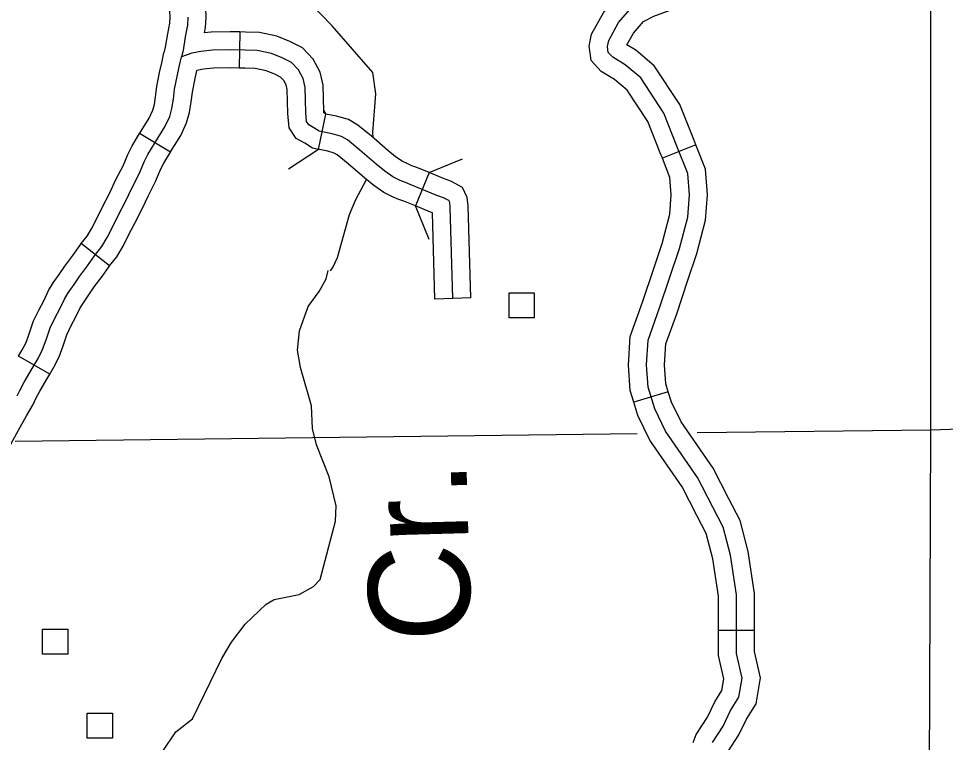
# Model space of a CAD drawing. Extents: x -19 to 366, y -4 to 359.
# Drawn here: x 131.753 to 132.483, y 200.833 to 201.403 of the extents above; entities that cross this region are included whole.
import ezdxf

# ---------------------------------------------------------------- set-up
doc = ezdxf.new("R2010")
doc.units = 0
for name, color, linetype in [('Level 32', 7, 'Continuous'), ('Level 35', 7, 'Continuous'), ('Level 38', 7, 'Continuous'), ('Level 45', 7, 'Continuous'), ('Level 5', 7, 'Continuous'), ('Level 56', 7, 'Continuous'), ('Level 60', 7, 'Continuous')]:
    doc.layers.add(name, color=color, linetype=linetype)

msp = doc.modelspace()

# ---------------------------------------------------------------- linework, layer by layer
at = {"layer": 'Level 32'}
for p, q in [((131.92715, 201.39206), (131.92668, 201.36365)), ((131.98919, 201.2996), (131.995, 201.32741)), ((131.87247, 201.29743), (131.8481, 201.31204)), ((132.07635, 201.28126), (132.06548, 201.25501)), ((131.82461, 201.20791), (131.80222, 201.2254)), ((132.10917, 201.18258), (132.08077, 201.18177)), ((131.77745, 201.12261), (131.75284, 201.13679))]:
    msp.add_line(p, q, dxfattribs=at)
for points in [[(131.88143, 201.44711), (131.88193, 201.44641), (131.88419, 201.44289), (131.88825, 201.43879), (131.89287, 201.43299), (131.89692, 201.42546), (131.89895, 201.4187), (131.90021, 201.41137), (131.90045, 201.40343), (131.89995, 201.39547), (131.89915, 201.39129)], [(131.85821, 201.43075), (131.85836, 201.43053), (131.86191, 201.42502), (131.86699, 201.41988), (131.86906, 201.41728), (131.87053, 201.41455), (131.87124, 201.41218), (131.87187, 201.40852), (131.87201, 201.40389), (131.87171, 201.39903), (131.87009, 201.39057), (131.86846, 201.38018), (131.8674, 201.3755)], [(131.88623, 201.40366), (131.88583, 201.39725), (131.88409, 201.38814), (131.88242, 201.3775), (131.88125, 201.37235)], [(131.92715, 201.39206), (131.91961, 201.39218), (131.90469, 201.39188), (131.89915, 201.39129)], [(131.99334, 201.32844), (131.99322, 201.32964), (131.99275, 201.35007), (131.99046, 201.36035), (131.98486, 201.37072), (131.97641, 201.37949), (131.96645, 201.38457), (131.9563, 201.38863), (131.94265, 201.39169), (131.9316, 201.39198), (131.92715, 201.39206)], [(132.09497, 201.18217), (132.09291, 201.25407), (132.09245, 201.25773), (132.09169, 201.25935), (132.08764, 201.26156), (132.08244, 201.26336), (132.06143, 201.27206), (132.05755, 201.27342), (132.05342, 201.27519), (132.0478, 201.278), (132.04132, 201.28241), (132.03466, 201.28789), (132.02161, 201.29901), (132.01201, 201.30697), (132.00719, 201.30981), (131.99983, 201.31189), (131.98963, 201.31402), (131.98548, 201.3166), (131.98163, 201.31879), (131.97979, 201.32157), (131.97903, 201.32873), (131.97858, 201.34834), (131.97702, 201.35533), (131.97328, 201.36226), (131.96783, 201.36792), (131.96057, 201.37162), (131.95208, 201.37502), (131.9409, 201.37753), (131.9313, 201.37778), (131.91964, 201.37797), (131.90558, 201.37769), (131.89654, 201.37674), (131.88928, 201.3753), (131.88125, 201.37235)], [(131.75174, 201.10544), (131.75391, 201.10981), (131.75724, 201.1162), (131.76366, 201.12714), (131.76817, 201.13495), (131.77179, 201.14196), (131.77448, 201.14956), (131.77784, 201.15908), (131.78145, 201.1667), (131.78564, 201.1745), (131.78895, 201.18166), (131.79202, 201.18667), (131.79659, 201.1931), (131.80083, 201.19951), (131.80716, 201.20777), (131.81273, 201.21577), (131.8185, 201.22316), (131.82274, 201.23019), (131.82663, 201.23783), (131.8317, 201.24796), (131.83716, 201.25845), (131.84235, 201.26951), (131.84815, 201.28073), (131.85185, 201.28974), (131.85476, 201.29551), (131.86042, 201.30496), (131.86817, 201.31732), (131.87191, 201.32541), (131.87371, 201.33176), (131.87486, 201.33901), (131.87572, 201.34686), (131.87771, 201.35705), (131.87945, 201.36452), (131.88125, 201.37235)], [(131.8481, 201.31204), (131.84831, 201.31238), (131.85566, 201.3241), (131.85855, 201.33035), (131.85981, 201.33482), (131.86078, 201.34089), (131.86166, 201.34899), (131.86382, 201.36002), (131.86561, 201.36772), (131.86741, 201.37553)], [(131.92668, 201.36365), (131.91967, 201.36377), (131.90647, 201.3635), (131.89866, 201.36268), (131.89336, 201.36163)], [(131.97828, 201.30435), (131.97164, 201.30812), (131.96603, 201.31664), (131.96484, 201.32781), (131.96441, 201.34662), (131.96359, 201.35032), (131.96171, 201.3538), (131.95926, 201.35635), (131.95469, 201.35868), (131.94786, 201.36141), (131.93914, 201.36337), (131.931, 201.36358), (131.92668, 201.36365)], [(131.87247, 201.29743), (131.87253, 201.29753), (131.88069, 201.31054), (131.88527, 201.32047), (131.8876, 201.32869), (131.88895, 201.33712), (131.88977, 201.34472), (131.8916, 201.35407), (131.89336, 201.36163)], [(132.07635, 201.28126), (132.0665, 201.28533), (132.06271, 201.28666), (132.0594, 201.28808), (132.05499, 201.29028), (132.04985, 201.29379), (132.04378, 201.29878), (132.03075, 201.30988), (132.0202, 201.31864), (132.01281, 201.32298), (132.00322, 201.32569), (131.995, 201.32741), (131.99334, 201.32844)], [(131.80222, 201.2254), (131.80677, 201.23123), (131.81031, 201.23709), (131.81395, 201.24423), (131.81905, 201.25442), (131.82443, 201.26475), (131.8296, 201.27579), (131.83524, 201.2867), (131.83892, 201.29565), (131.84231, 201.30237), (131.8481, 201.31204)], [(132.06548, 201.25501), (132.05635, 201.25879), (132.05239, 201.26018), (132.04744, 201.2623), (132.0406, 201.26572), (132.03279, 201.27103), (132.02554, 201.277), (132.01247, 201.28813), (132.00382, 201.29531), (132.00157, 201.29663), (131.99644, 201.29808), (131.98427, 201.30063), (131.97823, 201.30439), (131.97829, 201.30435)], [(131.82461, 201.20791), (131.83022, 201.21509), (131.83516, 201.22329), (131.83931, 201.23142), (131.84435, 201.2415), (131.8499, 201.25216), (131.85509, 201.26323), (131.86105, 201.27476), (131.86478, 201.28384), (131.86721, 201.28866), (131.87247, 201.29743)], [(132.10917, 201.18258), (132.10709, 201.25516), (132.10627, 201.26176), (132.10255, 201.26961), (132.09341, 201.2746), (132.08749, 201.27664), (132.07635, 201.28126)], [(132.08077, 201.18177), (132.07883, 201.24958), (132.0774, 201.25007), (132.06548, 201.25501)], [(131.75284, 201.1368), (131.7557, 201.14176), (131.75872, 201.14761), (131.76108, 201.15429), (131.76469, 201.16449), (131.76876, 201.17311), (131.77293, 201.18086), (131.77641, 201.18838), (131.78017, 201.1945), (131.78487, 201.20112), (131.78925, 201.20776), (131.79569, 201.21616), (131.80129, 201.22421), (131.80222, 201.2254)], [(131.77745, 201.12261), (131.78063, 201.12813), (131.78486, 201.13631), (131.78787, 201.14483), (131.79099, 201.15366), (131.79413, 201.1603), (131.79835, 201.16815), (131.80149, 201.17494), (131.80388, 201.17883), (131.80831, 201.18507), (131.81241, 201.19127), (131.81864, 201.19939), (131.82416, 201.20734), (131.82461, 201.20791)], [(131.73128, 201.03703), (131.73306, 201.04007), (131.73953, 201.05272), (131.74678, 201.06761), (131.75286, 201.07854), (131.75899, 201.08969), (131.76425, 201.09869), (131.76656, 201.10336), (131.76967, 201.10931), (131.77594, 201.11999), (131.77745, 201.12261)]]:
    msp.add_lwpolyline(points, dxfattribs=at)
at = {"layer": 'Level 35'}
for points in [[(132.03202, 201.36004), (131.99982, 201.39696), (131.97312, 201.42463), (131.95641, 201.43939), (131.91671, 201.47655), (131.90871, 201.48389)], [(132.03213, 201.3093), (132.03198, 201.313), (132.03417, 201.34338), (132.03202, 201.36004)], [(131.99858, 201.20386), (132.00046, 201.20661), (132.00413, 201.21456), (132.0135, 201.24828), (132.01859, 201.26016), (132.02692, 201.27583)], [(131.86659, 200.82584), (131.87661, 200.84095), (131.88981, 200.8513), (131.91294, 200.89866), (131.92069, 200.91167), (131.93145, 200.92586), (131.94786, 200.94165), (131.95424, 200.94515), (131.97387, 200.94922), (131.98513, 200.95545), (131.99034, 200.96083), (132.00251, 201.00691), (132.00308, 201.01905), (131.99744, 201.04174), (131.98759, 201.06702), (131.98436, 201.07987), (131.98371, 201.09769), (131.97493, 201.12792), (131.97245, 201.14154), (131.97411, 201.15674), (131.98101, 201.1758), (131.98953, 201.18769), (131.99506, 201.19763), (131.99663, 201.20412)]]:
    msp.add_lwpolyline(points, dxfattribs=at)
at = {"layer": 'Level 38'}
for points in [[(131.9932, 201.33015), (131.995, 201.32741)], [(131.98919, 201.2996), (131.96542, 201.28404)], [(132.07635, 201.28126), (132.10259, 201.29213)], [(132.07635, 201.22876), (132.06548, 201.25501)]]:
    msp.add_lwpolyline(points, dxfattribs=at)
at = {"layer": 'Level 45'}
for p, q in [((132.28641, 201.30307), (132.25997, 201.29267)), ((132.26468, 201.10882), (132.23752, 201.10047)), ((132.3325, 200.92092), (132.30409, 200.92092))]:
    msp.add_line(p, q, dxfattribs=at)
for points in [[(132.2031, 201.37554), (132.20233, 201.38093), (132.20422, 201.39038), (132.21382, 201.40759), (132.2273, 201.42312), (132.2419, 201.43063), (132.26005, 201.43727), (132.28816, 201.44558)], [(132.23207, 201.38198), (132.2372, 201.39118), (132.24517, 201.40036), (132.25332, 201.40456), (132.26896, 201.41028), (132.29622, 201.41833)], [(132.29945, 200.83253), (132.3079, 200.84553), (132.31375, 200.85789), (132.32025, 200.86829), (132.32285, 200.88325), (132.3183, 200.90276), (132.3183, 200.94893), (132.31375, 200.98014), (132.3079, 201.00225), (132.28775, 201.04127), (132.2624, 201.07782), (132.25395, 201.09538), (132.24875, 201.11228), (132.24745, 201.12984), (132.24875, 201.14935), (132.25785, 201.17471), (132.27345, 201.22153), (132.27995, 201.24624), (132.28125, 201.2638), (132.27995, 201.28071), (132.2715, 201.30217), (132.2611, 201.32818), (132.2429, 201.35582), (132.23071, 201.36622), (132.22096, 201.37207), (132.21739, 201.37598), (132.21674, 201.38053), (132.21771, 201.38541), (132.22551, 201.39939), (132.23624, 201.41174)], [(132.28641, 201.30307), (132.2847, 201.30741), (132.27375, 201.33479), (132.25365, 201.36531), (132.23904, 201.37779), (132.23207, 201.38198)], [(132.25997, 201.29267), (132.25829, 201.29693), (132.24844, 201.32157), (132.23214, 201.34632), (132.22239, 201.35465), (132.21188, 201.36096), (132.20395, 201.36962), (132.2031, 201.37554)], [(132.28015, 201.1967), (132.28707, 201.21748), (132.29402, 201.24389), (132.29549, 201.26382), (132.29395, 201.28393), (132.28641, 201.30307)], [(132.25319, 201.20568), (132.25983, 201.22559), (132.26588, 201.24859), (132.267, 201.26378), (132.26595, 201.27749), (132.25997, 201.29267)], [(132.23752, 201.10047), (132.2347, 201.10964), (132.23321, 201.12979), (132.23471, 201.15228), (132.24442, 201.17936), (132.25319, 201.20568)], [(132.26468, 201.10882), (132.2628, 201.11493), (132.26169, 201.12989), (132.26279, 201.14642), (132.27127, 201.17007), (132.28015, 201.1967)], [(132.31245, 201.02439), (132.29995, 201.04861), (132.27471, 201.08499), (132.26721, 201.10057), (132.26468, 201.10882)], [(132.28721, 201.01135), (132.27555, 201.03393), (132.25009, 201.07065), (132.24069, 201.09018), (132.23752, 201.10047)], [(132.3325, 200.92092), (132.3325, 200.94996), (132.32769, 200.98299), (132.32123, 201.00739), (132.31245, 201.02439)], [(132.30409, 200.92092), (132.30409, 200.9479), (132.29981, 200.97729), (132.29456, 200.99712), (132.28721, 201.01135)], [(132.28433, 200.83267), (132.28669, 200.83897), (132.29547, 200.85247), (132.30126, 200.86471), (132.30673, 200.87346), (132.30836, 200.88284), (132.30409, 200.90113), (132.30409, 200.92092)], [(132.31093, 200.82269), (132.31221, 200.82609), (132.32033, 200.8386), (132.32623, 200.85107), (132.33377, 200.86313), (132.33734, 200.88366), (132.3325, 200.90439), (132.3325, 200.92092)]]:
    msp.add_lwpolyline(points, dxfattribs=at)
at = {"layer": 'Level 5'}
for points in [[(132.4715, 201.07857), (132.47184, 201.85444)], [(133.44032, 201.112), (132.4715, 201.07857)], [(132.4715, 201.07857), (132.28747, 201.0763)], [(132.46759, 200.06744), (132.4715, 201.07857)], [(132.24004, 201.07572), (131.75005, 201.06968)]]:
    msp.add_lwpolyline(points, dxfattribs=at)
at = {"layer": 'Level 56'}
for points in [[(132.13931, 201.16703), (132.13931, 201.18675), (132.15908, 201.18675), (132.15908, 201.16703)], [(131.77179, 200.90214), (131.77178, 200.92185), (131.79156, 200.92185), (131.79156, 200.90214)], [(131.80701, 200.8361), (131.80701, 200.85581), (131.82678, 200.85582), (131.82678, 200.8361)]]:
    msp.add_lwpolyline(points, close=True, dxfattribs=at)
at = {"layer": 'Level 60'}
for points in [[(139.44064, 1.53154), (139.25106, 10.14733), (139.06082, 18.76327), (138.86992, 27.37935), (138.67836, 35.99557), (138.48613, 44.61194), (138.29325, 53.22845), (138.09971, 61.84511), (137.9055, 70.46191), (137.71065, 79.07885), (137.51513, 87.69595), (137.31896, 96.31318), (137.12214, 104.93057), (136.92466, 113.54809), (136.72653, 122.16577), (136.52775, 130.78359), (136.32832, 139.40156), (136.12824, 148.01968), (135.9275, 156.63794), (135.72612, 165.25636), (135.5241, 173.87492), (135.32143, 182.49362), (135.11811, 191.11248), (134.91415, 199.73149), (134.70954, 208.35064), (134.50429, 216.96995), (134.2984, 225.5894), (134.09187, 234.209), (133.8847, 242.82876), (133.6769, 251.44866), (133.46845, 260.06872), (133.25937, 268.68892), (133.04965, 277.30928), (132.8393, 285.92978), (132.62831, 294.55044), (132.41669, 303.17125), (132.20444, 311.79221), (131.99156, 320.41333), (131.77805, 329.0346), (131.56391, 337.65601), (131.34914, 346.27759)], [(132.10274, 1.37457), (131.92315, 9.99003), (131.74293, 18.60564), (131.56208, 27.22139), (131.38061, 35.83729), (131.19851, 44.45333), (131.01578, 53.06953), (130.83243, 61.68587), (130.64846, 70.30236), (130.46386, 78.91899), (130.27864, 87.53578), (130.0928, 96.15271), (129.90635, 104.7698), (129.71927, 113.38703), (129.53157, 122.00441), (129.34326, 130.62194), (129.15433, 139.23962), (128.96478, 147.85745), (128.77462, 156.47544), (128.58385, 165.09357), (128.39246, 173.71185), (128.20046, 182.33029), (128.00785, 190.94888), (127.81463, 199.56762), (127.6208, 208.18651), (127.42636, 216.80555), (127.23131, 225.42475), (127.03566, 234.0441), (126.8394, 242.6636), (126.64253, 251.28326), (126.44506, 259.90307), (126.24699, 268.52303), (126.04832, 277.14315), (125.84904, 285.76342), (125.64916, 294.38385), (125.44869, 303.00443), (125.24761, 311.62517), (125.04594, 320.24606), (124.84367, 328.86711), (124.64081, 337.48831), (124.43735, 346.10967)], [(0, 198.13258), (7.10141, 198.13701), (14.2028, 198.15029), (21.30418, 198.17244), (28.40552, 198.20345), (35.50682, 198.24331), (42.60806, 198.29203), (49.70923, 198.34961), (56.81033, 198.41605), (63.91134, 198.49135), (71.01225, 198.5755), (78.11305, 198.66852), (85.21373, 198.77039), (92.31428, 198.88112), (99.41468, 199.0007), (106.51492, 199.12915), (113.61501, 199.26645), (120.71491, 199.4126), (127.81463, 199.56762), (134.91415, 199.73149), (142.01345, 199.90421), (149.11254, 200.0858), (156.2114, 200.27623), (163.31001, 200.47553), (170.40837, 200.68367), (177.50646, 200.90068), (184.60427, 201.12653), (191.7018, 201.36125), (198.79903, 201.60481), (205.89596, 201.85723), (212.99256, 202.1185), (220.08883, 202.38862), (227.18475, 202.6676), (234.28033, 202.95542), (241.37554, 203.2521), (248.47037, 203.55763), (255.56482, 203.87201), (262.65887, 204.19524), (269.75251, 204.52732), (276.84573, 204.86824), (283.93852, 205.21802), (291.03086, 205.57664), (298.12276, 205.94411), (305.21419, 206.32042), (312.30515, 206.70559), (319.39562, 207.09959), (326.48559, 207.50244), (333.57505, 207.91414), (340.664, 208.33468)]]:
    msp.add_spline(points, degree=3, dxfattribs=at)

# ---------------------------------------------------------------- texts
at = {"layer": 'Level 35'}
msp.add_text('Cr.', height=0.08, rotation=91.58605, dxfattribs=at).set_placement((132.10951, 200.91284))

doc.saveas('drawing.dxf')
